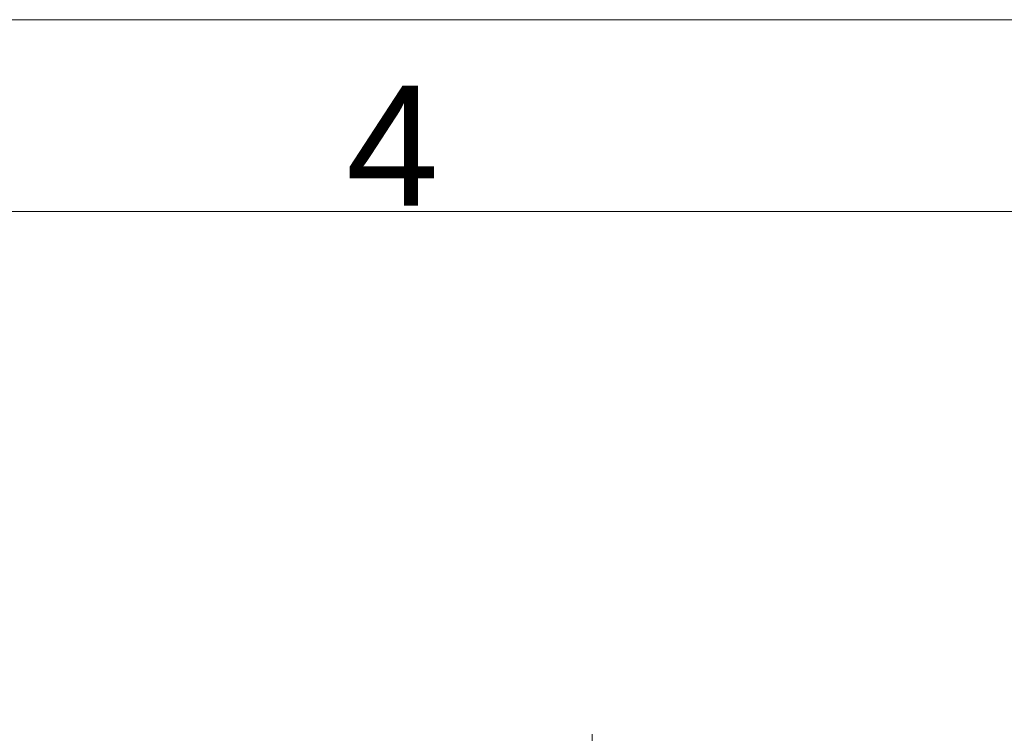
# Model space of a CAD drawing. Header units: millimetres. Extents: x 0 to 594, y 0 to 420.
# Tile 380 of 420: x 282 to 323, y 390 to 420. Entities that reach past the tile are written whole.
import ezdxf

# ---------------------------------------------------------------- set-up
doc = ezdxf.new("R2010")
doc.units = ezdxf.units.MM
doc.layers.add('1', color=7, linetype='Continuous', true_color=0xffffff)
doc.layers.add('256', color=7, linetype='Continuous', true_color=0xffffff)
doc.styles.add('Arial Unicode MS', font='txt')
doc.dimstyles.get("Standard").update_dxf_attribs({"dimtxt": 0.18, "dimasz": 0.18, "dimexe": 0.18, "dimexo": 0.0625, "dimgap": 0.09, "dimtad": 0, "dimtih": 1, "dimtoh": 1, "dimdec": 4, "dimzin": 0, "dimdsep": 46, "dimtxsty": 'Standard', "dimcen": 0.09, "dimadec": 0, "dimazin": 0, "dimtfac": 1, "dimtdec": 4, "dimtofl": 0, "dimtmove": 0, "dimatfit": 3, "dimfxl": 0, "dimtolj": 1, "dimtzin": 0, "dimarcsym": 0})

# ---------------------------------------------------------------- blocks, each defined once
blk = doc.blocks.new('_U0')
at = {"layer": '1', "color": 18, "lineweight": 13}
for p, q in [((147.657, 304.172), (147.657, 390.192)), ((305.847, 301.392), (305.847, 390.192)), ((147.657, 388.192), (198.852, 388.192)), ((305.847, 388.192), (254.652, 388.192))]:
    blk.add_line(p, q, dxfattribs=at)
at = {"layer": '1', "color": 18}
for points in [[(147.657, 388.192), (151.157, 389.13), (151.157, 387.254)], [(305.847, 388.192), (302.347, 387.254), (302.347, 389.13)]]:
    blk.add_solid(points, dxfattribs=at)
at = {"layer": '1', "color": 18, "linetype": 'Continuous', "lineweight": 13, "char_height": 3.5, "attachment_point": 7, "line_spacing_factor": 1.047437, "style": 'Arial Unicode MS'}
for s, insert in [('\\fArial Unicode MS|b0|i0;\\W1.0000;3.16', (200.537, 385.556)), ('\\fArial Unicode MS|b0|i0;\\W1.0000;LIFT POINT SPAN', (213.204, 385.556))]:
    blk.add_mtext(s, dxfattribs=dict(at, insert=insert))

msp = doc.modelspace()

# ---------------------------------------------------------------- linework, layer by layer
at = {"layer": '256', "color": 163, "linetype": 'Continuous', "lineweight": 18}
for p, q in [((0, 420), (594, 420)), ((8, 412), (586, 412))]:
    msp.add_line(p, q, dxfattribs=at)

# ---------------------------------------------------------------- texts
at = {"layer": '256', "color": 18, "linetype": 'Continuous', "lineweight": 13, "insert": (295.573, 412.245), "char_height": 5, "attachment_point": 7, "line_spacing_factor": 1.047437, "style": 'Arial Unicode MS'}
msp.add_mtext('\\fArial Unicode MS|b0|i0;\\W1.0000;4', dxfattribs=at)

# ---------------------------------------------------------------- dimensions: what is measured, and where the dimension line sits
at = {"layer": '1', "color": 18, "linetype": 'Continuous', "lineweight": 13}
dim = msp.add_linear_dim(base=(305.847, 388.192), p1=(147.657, 304.172), p2=(305.847, 301.392), text=' <> \\fArial Unicode MS|b0|i0;\\C18;{\\H1.00x;\\fArial Unicode MS|b0|i0;LIFT POINT SPAN\\fArial Unicode MS|b0|i0;}\\C18;', dimstyle='Standard', override={"dimtxt": 3.5, "dimasz": 3.5, "dimexe": 2, "dimexo": 0, "dimgap": 1.5, "dimtih": 1, "dimtoh": 1, "dimdec": 2, "dimlfac": 0.02, "dimdsep": 46, "dimlunit": 2, "dimtxsty": 'Arial Unicode MS', "dimsah": 1, "dimse1": 0, "dimse2": 0, "dimsd1": 0, "dimsd2": 0, "dimclrd": 18, "dimclre": 18, "dimclrt": 18, "dimtol": 0, "dimtm": -0.1, "dimtfac": 1, "dimtdec": 2, "dimtofl": 1, "dimtmove": 0, "dimlwd": 13, "dimlwe": 13}, dxfattribs=at)
dim.commit()
dim.dimension.update_dxf_attribs({"geometry": '_U0', "text_midpoint": (226.752, 388.192), "dimtype": 160})

doc.saveas('drawing.dxf')
